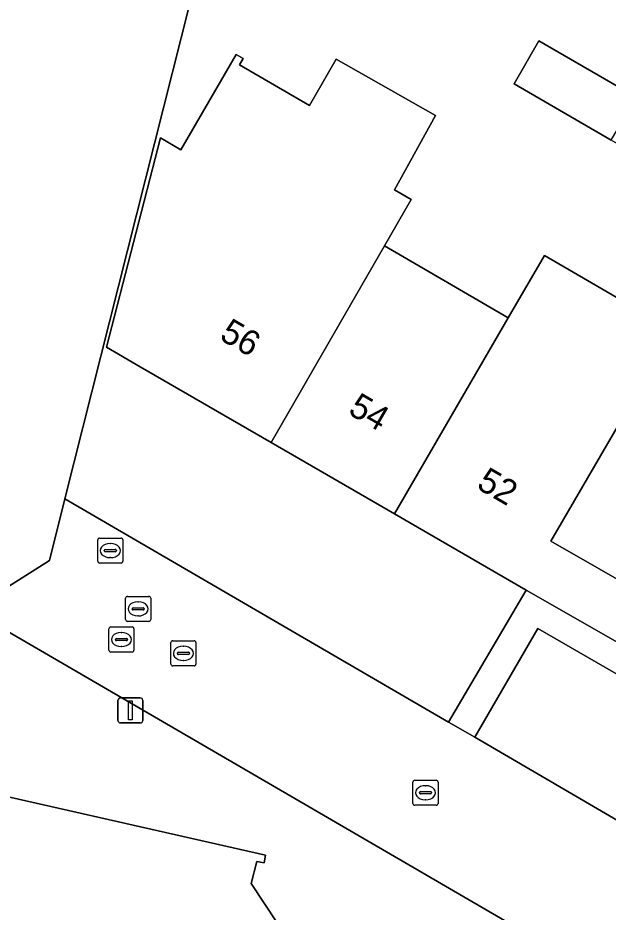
# Model space of a CAD drawing. Extents: x 160023 to 161302, y 384750 to 385707.
# Drawn here: x 160259.33 to 160282.85, y 385002.79 to 385038.44 of the extents above; entities that cross this region are included whole.
import ezdxf

# ---------------------------------------------------------------- set-up
doc = ezdxf.new("R2010")
doc.units = 0
for name, color, linetype in [('IMGEO_Brandkraan', 7, 'Continuous'), ('IMGEO_Erf', 7, 'Continuous'), ('IMGEO_Grasland_overig', 7, 'Continuous'), ('IMGEO_Hek', 7, 'Continuous'), ('IMGEO_Kolk', 7, 'Continuous'), ('IMGEO_Lichtmast', 7, 'Continuous'), ('IMGEO_Pand', 7, 'Continuous'), ('IMGEO_Pand_nummerreeks', 7, 'Continuous'), ('IMGEO_Parkeervlak_open', 7, 'Continuous'), ('IMGEO_Rijbaan_lokaal_open', 7, 'Continuous'), ('IMGEO_Rioolput', 7, 'Continuous'), ('IMGEO_Voetpad_open', 7, 'Continuous')]:
    doc.layers.add(name, color=color, linetype=linetype)

msp = doc.modelspace()

# ---------------------------------------------------------------- linework, layer by layer
at = {"layer": 'IMGEO_Brandkraan'}
for p, q in [((160262.51, 385016.774), (160262.51, 385017.626)), ((160262.585, 385017.7), (160263.437, 385017.7)), ((160262.998, 385017.48), (160263.023, 385017.48)), ((160263.511, 385017.626), (160263.511, 385016.774)), ((160262.769, 385017.194), (160262.769, 385017.206)), ((160263.207, 385017.157), (160262.809, 385017.157)), ((160262.812, 385017.243), (160263.21, 385017.243)), ((160263.253, 385017.206), (160263.253, 385017.194)), ((160263.021, 385016.92), (160262.996, 385016.92)), ((160263.437, 385016.7), (160262.585, 385016.7))]:
    msp.add_line(p, q, dxfattribs=at)
for points in [[(160262.51, 385016.774), (160262.51, 385017.626)], [(160262.585, 385017.7), (160263.437, 385017.7)], [(160263.511, 385017.626), (160263.511, 385016.774)], [(160263.437, 385016.7), (160262.585, 385016.7)]]:
    msp.add_lwpolyline(points, dxfattribs=at)
for centre, radius, start, end in [((160262.587, 385017.624), 0.0765, 91.552, 178.448), ((160262.587, 385017.624), 0.0765, 91.552, 178.448), ((160263.435, 385017.624), 0.0765, 1.552, 88.448), ((160263.435, 385017.624), 0.0765, 1.552, 88.448), ((160262.809, 385017.203), 0.0403, 85.8775, 175.7526), ((160262.806, 385017.193), 0.0366, 178.938, 274.7102), ((160263.21, 385017.2), 0.043, 264.8664, 352.4533), ((160263.214, 385017.205), 0.0386, 1.7309, 96.639), ((160262.587, 385016.776), 0.0765, 181.552, 268.448), ((160262.587, 385016.776), 0.0765, 181.552, 268.448), ((160263.435, 385016.776), 0.0765, 271.552, 358.448), ((160263.435, 385016.776), 0.0765, 271.552, 358.448)]:
    msp.add_arc(centre, radius, start, end, dxfattribs=at)
for centre, major_axis, ratio, start_param, end_param in [((160262.997, 385017.2), (-0.387, 0.002), 0.722429, 4.712389, 7.853982), ((160263.022, 385017.2), (-0.39, 0.002), 0.717154, 1.570796, 4.712389)]:
    msp.add_ellipse(centre, major_axis=major_axis, ratio=ratio, start_param=start_param, end_param=end_param, dxfattribs=at)
at = {"layer": 'IMGEO_Erf'}
for points in [[(160266.916, 385041.926), (160261.202, 385019.264), (160276.493, 385010.365), (160279.584, 385015.626), (160274.339, 385018.663), (160269.416, 385021.514), (160264.207, 385024.53), (160262.86, 385025.31), (160265.009, 385033.653), (160265.816, 385033.183), (160268.027, 385036.978), (160268.303, 385036.817), (160268.157, 385036.567), (160270.944, 385034.946), (160272.016, 385036.798), (160275.974, 385034.545), (160274.345, 385031.581), (160275.008, 385031.195), (160273.934, 385029.349), (160278.869, 385026.478), (160280.312, 385028.968), (160285.457, 385025.978)], [(160284.01, 385023.487), (160280.573, 385017.572), (160284.331, 385015.422)], [(160275.049, 384981.723), (160275.627, 384996.537), (160280.762, 384996.321), (160280.879, 385000), (160280.916, 385001.181), (160257.45, 385014.824)], [(160255.055, 385008.255), (160269.196, 385005.063), (160269.14, 385004.751), (160268.845, 385004.805), (160268.625, 385003.932), (160270.182, 385001.572), (160271.022, 385001.379), (160271.103, 385001.664), (160271.402, 385001.586), (160271.046, 385000), (160267.761, 384985.373), (160256.914, 384987.866)]]:
    msp.add_lwpolyline(points, dxfattribs=at)
msp.add_lwpolyline([(160287.339, 385033.334), (160286.347, 385031.618), (160282.978, 385033.566), (160279.103, 385035.806), (160280.095, 385037.521), (160283.971, 385035.28)], close=True, dxfattribs=at)
at = {"layer": 'IMGEO_Grasland_overig'}
msp.add_lwpolyline([(160263.258, 385128.704), (160254.185, 385092.511), (160247.686, 385066.356), (160240.011, 385035.841), (160232.89, 385007.459), (160237.23, 385006.236), (160253.525, 385012.336), (160257.45, 385014.824), (160260.583, 385016.811), (160261.202, 385019.264), (160266.916, 385041.926), (160293.095, 385145.525)], dxfattribs=at)
at = {"layer": 'IMGEO_Hek'}
msp.add_lwpolyline([(160261.202, 385019.264), (160266.916, 385041.926)], dxfattribs=at)
at = {"layer": 'IMGEO_Kolk'}
for p, q in [((160265.423, 385012.678), (160265.423, 385013.53)), ((160265.498, 385013.604), (160266.35, 385013.604)), ((160266.424, 385013.53), (160266.424, 385012.678)), ((160265.911, 385013.384), (160265.936, 385013.384)), ((160265.682, 385013.098), (160265.682, 385013.11)), ((160266.12, 385013.061), (160265.722, 385013.061)), ((160265.725, 385013.147), (160266.123, 385013.147)), ((160265.934, 385012.824), (160265.909, 385012.824)), ((160266.166, 385013.11), (160266.166, 385013.098)), ((160266.35, 385012.604), (160265.498, 385012.604)), ((160275.075, 385007.12), (160275.075, 385007.972)), ((160275.15, 385008.046), (160276.002, 385008.046)), ((160275.563, 385007.826), (160275.588, 385007.826)), ((160276.076, 385007.972), (160276.076, 385007.12)), ((160275.334, 385007.54), (160275.334, 385007.552)), ((160275.772, 385007.503), (160275.374, 385007.503)), ((160275.377, 385007.589), (160275.775, 385007.589)), ((160275.818, 385007.552), (160275.818, 385007.54)), ((160275.586, 385007.266), (160275.561, 385007.266)), ((160276.002, 385007.046), (160275.15, 385007.046))]:
    msp.add_line(p, q, dxfattribs=at)
for points in [[(160265.423, 385012.678), (160265.423, 385013.53)], [(160265.498, 385013.604), (160266.35, 385013.604)], [(160266.424, 385013.53), (160266.424, 385012.678)], [(160266.35, 385012.604), (160265.498, 385012.604)], [(160275.075, 385007.12), (160275.075, 385007.972)], [(160275.15, 385008.046), (160276.002, 385008.046)], [(160276.076, 385007.972), (160276.076, 385007.12)], [(160276.002, 385007.046), (160275.15, 385007.046)]]:
    msp.add_lwpolyline(points, dxfattribs=at)
for centre, radius, start, end in [((160265.5, 385013.528), 0.0765, 91.552, 178.448), ((160265.5, 385013.528), 0.0765, 91.552, 178.448), ((160266.348, 385013.528), 0.0765, 1.552, 88.448), ((160266.348, 385013.528), 0.0765, 1.552, 88.448), ((160265.722, 385013.107), 0.0403, 85.8775, 175.7526), ((160265.719, 385013.097), 0.0366, 178.938, 274.7102), ((160266.123, 385013.104), 0.043, 264.8664, 352.4533), ((160266.127, 385013.109), 0.0386, 1.7309, 96.639), ((160265.5, 385012.68), 0.0765, 181.552, 268.448), ((160265.5, 385012.68), 0.0765, 181.552, 268.448), ((160266.348, 385012.68), 0.0765, 271.552, 358.448), ((160266.348, 385012.68), 0.0765, 271.552, 358.448), ((160275.152, 385007.97), 0.0765, 91.552, 178.448), ((160275.152, 385007.97), 0.0765, 91.552, 178.448), ((160276, 385007.97), 0.0765, 1.552, 88.448), ((160276, 385007.97), 0.0765, 1.552, 88.448), ((160275.374, 385007.549), 0.0403, 85.8775, 175.7526), ((160275.371, 385007.539), 0.0366, 178.938, 274.7102), ((160275.775, 385007.546), 0.043, 264.8664, 352.4533), ((160275.779, 385007.551), 0.0386, 1.7309, 96.639), ((160275.152, 385007.122), 0.0765, 181.552, 268.448), ((160275.152, 385007.122), 0.0765, 181.552, 268.448), ((160276, 385007.122), 0.0765, 271.552, 358.448), ((160276, 385007.122), 0.0765, 271.552, 358.448)]:
    msp.add_arc(centre, radius, start, end, dxfattribs=at)
for centre, major_axis, ratio, start_param, end_param in [((160265.91, 385013.104), (-0.387, 0.002), 0.722429, 4.712389, 7.853982), ((160265.935, 385013.104), (-0.39, 0.002), 0.717154, 1.570796, 4.712389), ((160275.562, 385007.546), (-0.387, 0.002), 0.722429, 4.712389, 7.853982), ((160275.587, 385007.546), (-0.39, 0.002), 0.717154, 1.570796, 4.712389)]:
    msp.add_ellipse(centre, major_axis=major_axis, ratio=ratio, start_param=start_param, end_param=end_param, dxfattribs=at)
at = {"layer": 'IMGEO_Lichtmast'}
for p, q in [((160263.315, 385010.429), (160263.315, 385011.229)), ((160263.315, 385011.229), (160263.315, 385010.429)), ((160263.415, 385011.329), (160264.205, 385011.329)), ((160264.205, 385011.329), (160263.415, 385011.329)), ((160264.305, 385011.229), (160264.305, 385010.429)), ((160264.305, 385010.429), (160264.305, 385011.229)), ((160264.205, 385010.329), (160263.415, 385010.329)), ((160263.415, 385010.329), (160264.205, 385010.329))]:
    msp.add_line(p, q, dxfattribs=at)
msp.add_lwpolyline([(160263.735, 385011.204), (160263.885, 385011.204), (160263.885, 385010.454), (160263.735, 385010.454), (160263.735, 385011.204)], dxfattribs=at)
for centre, start, end in [((160263.415, 385011.229), 90, 180), ((160263.415, 385011.229), 90, 180), ((160264.205, 385011.229), 0, 90), ((160264.205, 385011.229), 360, 90), ((160263.415, 385010.429), 180, 270), ((160263.415, 385010.429), 180, 270), ((160264.205, 385010.429), 270, 0), ((160264.205, 385010.429), 270, 0)]:
    msp.add_arc(centre, 0.1, start, end, dxfattribs=at)
at = {"layer": 'IMGEO_Pand'}
for points in [[(160280.095, 385037.521), (160279.103, 385035.806), (160282.978, 385033.566), (160283.971, 385035.28)], [(160275.008, 385031.195), (160274.345, 385031.581), (160275.974, 385034.545), (160272.016, 385036.798), (160270.944, 385034.946), (160268.157, 385036.567), (160268.303, 385036.817), (160268.027, 385036.978), (160265.816, 385033.183), (160265.009, 385033.653), (160262.86, 385025.31), (160264.207, 385024.53), (160269.416, 385021.514), (160273.934, 385029.349)], [(160269.416, 385021.514), (160274.339, 385018.663), (160278.869, 385026.478), (160273.934, 385029.349)], [(160284.01, 385023.487), (160285.457, 385025.978), (160280.312, 385028.968), (160278.869, 385026.478), (160274.339, 385018.663), (160279.584, 385015.626), (160283.248, 385013.53), (160284.331, 385015.422), (160280.573, 385017.572)], [(160255.055, 385008.255), (160253.018, 385008.715), (160251.048, 385000), (160250.564, 384997.858), (160248.037, 384996.266), (160249.62, 384993.76), (160248.736, 384989.692), (160252.79, 384988.764), (160254.376, 384986.259), (160256.914, 384987.866), (160267.761, 384985.373), (160271.046, 385000), (160271.402, 385001.586), (160271.103, 385001.664), (160271.022, 385001.379), (160270.182, 385001.572), (160268.625, 385003.932), (160268.845, 385004.805), (160269.14, 385004.751), (160269.196, 385005.063)]]:
    msp.add_lwpolyline(points, close=True, dxfattribs=at)
at = {"layer": 'IMGEO_Parkeervlak_open'}
msp.add_lwpolyline([(160288.671, 385003.86), (160290.982, 385007.784), (160280.055, 385014.09), (160277.546, 385009.762), (160288.826, 385003.17)], dxfattribs=at)
at = {"layer": 'IMGEO_Rijbaan_lokaal_open'}
msp.add_lwpolyline([(160288.826, 385003.17), (160277.546, 385009.762), (160276.493, 385010.365), (160261.202, 385019.264), (160260.583, 385016.811), (160257.45, 385014.824), (160280.916, 385001.181), (160282.916, 385000), (160284.795, 384998.891), (160287.832, 384997.098)], dxfattribs=at)
at = {"layer": 'IMGEO_Rioolput'}
for p, q in [((160263.694, 385015.376), (160264.546, 385015.376)), ((160263.619, 385014.45), (160263.619, 385015.302)), ((160264.107, 385015.156), (160264.132, 385015.156)), ((160264.62, 385015.302), (160264.62, 385014.45)), ((160263.878, 385014.87), (160263.878, 385014.882)), ((160264.316, 385014.833), (160263.918, 385014.833)), ((160263.921, 385014.919), (160264.319, 385014.919)), ((160264.13, 385014.596), (160264.105, 385014.596)), ((160264.362, 385014.882), (160264.362, 385014.87)), ((160264.546, 385014.376), (160263.694, 385014.376)), ((160262.952, 385013.228), (160262.952, 385014.08)), ((160263.027, 385014.154), (160263.879, 385014.154)), ((160263.44, 385013.934), (160263.465, 385013.934)), ((160263.953, 385014.08), (160263.953, 385013.228)), ((160263.211, 385013.648), (160263.211, 385013.66)), ((160263.649, 385013.611), (160263.251, 385013.611)), ((160263.254, 385013.697), (160263.652, 385013.697)), ((160263.695, 385013.66), (160263.695, 385013.648)), ((160263.463, 385013.374), (160263.438, 385013.374)), ((160263.879, 385013.154), (160263.027, 385013.154))]:
    msp.add_line(p, q, dxfattribs=at)
for points in [[(160263.694, 385015.376), (160264.546, 385015.376)], [(160263.619, 385014.45), (160263.619, 385015.302)], [(160264.62, 385015.302), (160264.62, 385014.45)], [(160264.546, 385014.376), (160263.694, 385014.376)], [(160262.952, 385013.228), (160262.952, 385014.08)], [(160263.027, 385014.154), (160263.879, 385014.154)], [(160263.953, 385014.08), (160263.953, 385013.228)], [(160263.879, 385013.154), (160263.027, 385013.154)]]:
    msp.add_lwpolyline(points, dxfattribs=at)
for centre, radius, start, end in [((160263.696, 385015.3), 0.0765, 91.552, 178.448), ((160263.696, 385015.3), 0.0765, 91.552, 178.448), ((160264.544, 385015.3), 0.0765, 1.552, 88.448), ((160264.544, 385015.3), 0.0765, 1.552, 88.448), ((160263.918, 385014.879), 0.0403, 85.8775, 175.7526), ((160263.915, 385014.869), 0.0366, 178.938, 274.7102), ((160264.319, 385014.876), 0.043, 264.8664, 352.4533), ((160264.323, 385014.881), 0.0386, 1.7309, 96.639), ((160263.696, 385014.452), 0.0765, 181.552, 268.448), ((160263.696, 385014.452), 0.0765, 181.552, 268.448), ((160264.544, 385014.452), 0.0765, 271.552, 358.448), ((160264.544, 385014.452), 0.0765, 271.552, 358.448), ((160263.029, 385014.078), 0.0765, 91.552, 178.448), ((160263.029, 385014.078), 0.0765, 91.552, 178.448), ((160263.877, 385014.078), 0.0765, 1.552, 88.448), ((160263.877, 385014.078), 0.0765, 1.552, 88.448), ((160263.251, 385013.657), 0.0403, 85.8775, 175.7526), ((160263.248, 385013.647), 0.0366, 178.938, 274.7102), ((160263.652, 385013.654), 0.043, 264.8664, 352.4533), ((160263.656, 385013.659), 0.0386, 1.7309, 96.639), ((160263.029, 385013.23), 0.0765, 181.552, 268.448), ((160263.029, 385013.23), 0.0765, 181.552, 268.448), ((160263.877, 385013.23), 0.0765, 271.552, 358.448), ((160263.877, 385013.23), 0.0765, 271.552, 358.448)]:
    msp.add_arc(centre, radius, start, end, dxfattribs=at)
for centre, major_axis, ratio, start_param, end_param in [((160264.106, 385014.876), (-0.387, 0.002), 0.722429, 4.712389, 7.853982), ((160264.131, 385014.876), (-0.39, 0.002), 0.717154, 1.570796, 4.712389), ((160263.439, 385013.654), (-0.387, 0.002), 0.722429, 4.712389, 7.853982), ((160263.464, 385013.654), (-0.39, 0.002), 0.717154, 1.570796, 4.712389)]:
    msp.add_ellipse(centre, major_axis=major_axis, ratio=ratio, start_param=start_param, end_param=end_param, dxfattribs=at)
at = {"layer": 'IMGEO_Voetpad_open'}
msp.add_lwpolyline([(160283.248, 385013.53), (160279.584, 385015.626), (160276.493, 385010.365), (160277.546, 385009.762), (160280.055, 385014.09), (160290.982, 385007.784), (160291.605, 385008.277), (160291.329, 385008.439), (160291.45, 385008.646), (160285.159, 385012.289)], close=True, dxfattribs=at)

# ---------------------------------------------------------------- texts
at = {"layer": 'IMGEO_Pand_nummerreeks'}
for s, rotation, p in [('56', 329.9254, (160267.318, 385025.641)), ('54', 329.9272, (160272.444, 385022.673)), ('52', 329.9254, (160277.566, 385019.706))]:
    msp.add_text(s, height=1, rotation=rotation, dxfattribs=at).set_placement(p)

doc.saveas('drawing.dxf')
